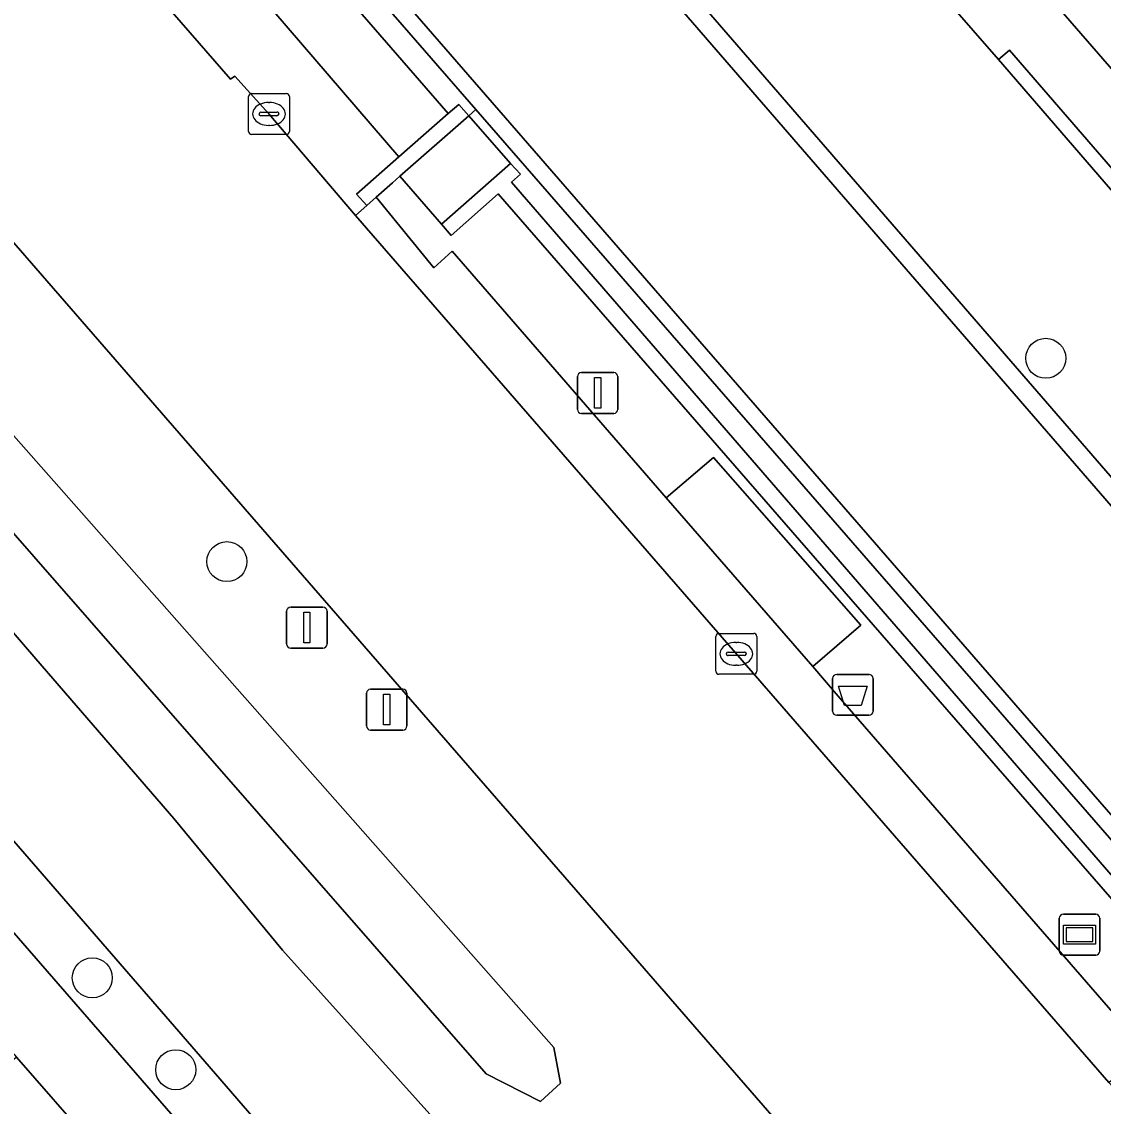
# Model space of a CAD drawing. Extents: x 155887 to 156869, y 383880 to 384678.
# Drawn here: x 156355.47 to 156381.91, y 384206.87 to 384233.38 of the extents above; entities that cross this region are included whole.
import ezdxf

# ---------------------------------------------------------------- set-up
doc = ezdxf.new("R2010")
doc.units = 0
for name, color, linetype in [('IMGEO_Afvalbak', 7, 'Continuous'), ('IMGEO_Berm_groen', 7, 'Continuous'), ('IMGEO_Boom', 7, 'Continuous'), ('IMGEO_Erf', 7, 'Continuous'), ('IMGEO_Fietspad_gesloten', 7, 'Continuous'), ('IMGEO_Greppel_droge_sloot', 7, 'Continuous'), ('IMGEO_Kolk', 7, 'Continuous'), ('IMGEO_Lichtmast', 7, 'Continuous'), ('IMGEO_Muur', 7, 'Continuous'), ('IMGEO_OVBaan_gesloten', 7, 'Continuous'), ('IMGEO_Pand', 7, 'Continuous'), ('IMGEO_Parkeervlak_open', 7, 'Continuous'), ('IMGEO_Rijbaan_lokaal_gesloten', 7, 'Continuous'), ('IMGEO_Rijbaan_lokaal_open', 7, 'Continuous'), ('IMGEO_Verkeersbordpaal', 7, 'Continuous'), ('IMGEO_Voetpad_op_trap', 7, 'Continuous'), ('IMGEO_Voetpad_open', 7, 'Continuous'), ('IMGEO_Wegwijzer', 7, 'Continuous')]:
    doc.layers.add(name, color=color, linetype=linetype)

msp = doc.modelspace()

# ---------------------------------------------------------------- linework, layer by layer
at = {"layer": 'IMGEO_Afvalbak'}
for p, q in [((156375.394, 384217.424), (156376.184, 384217.424)), ((156376.184, 384217.424), (156375.394, 384217.424)), ((156375.294, 384216.524), (156375.294, 384217.324)), ((156375.294, 384217.324), (156375.294, 384216.524)), ((156376.284, 384217.324), (156376.284, 384216.524)), ((156376.284, 384216.524), (156376.284, 384217.324)), ((156376.184, 384216.424), (156375.394, 384216.424)), ((156375.394, 384216.424), (156376.184, 384216.424))]:
    msp.add_line(p, q, dxfattribs=at)
msp.add_lwpolyline([(156375.437, 384217.138), (156376.141, 384217.138), (156375.992, 384216.668), (156375.586, 384216.668), (156375.437, 384217.138)], dxfattribs=at)
for centre, start, end in [((156375.394, 384217.324), 90, 180), ((156375.394, 384217.324), 90, 180), ((156376.184, 384217.324), 0, 90), ((156376.184, 384217.324), 360, 90), ((156375.394, 384216.524), 180, 270), ((156375.394, 384216.524), 180, 270), ((156376.184, 384216.524), 270, 0), ((156376.184, 384216.524), 270, 0)]:
    msp.add_arc(centre, 0.1, start, end, dxfattribs=at)
at = {"layer": 'IMGEO_Berm_groen'}
for points in [[(156270.967, 384340.448), (156265.985, 384345.065), (156269.795, 384339.498), (156347.548, 384250), (156364.691, 384230.078), (156365.892, 384231.132), (156349.508, 384250)], [(156368.15, 384206.984), (156366.826, 384207.656), (156347.42, 384229.84), (156346.712, 384229.424), (156328.888, 384250), (156300.438, 384282.682), (156281.665, 384304.177), (156250.888, 384339.475), (156253.839, 384342.093), (156284.501, 384306.304), (156288.071, 384302.223), (156298.666, 384288.958), (156332.451, 384250), (156348.753, 384231.201), (156348.499, 384230.919), (156368.479, 384208.305), (156368.644, 384207.432)]]:
    msp.add_lwpolyline(points, close=True, dxfattribs=at)
for points in [[(156270.967, 384340.448), (156349.508, 384250), (156365.892, 384231.132), (156366.154, 384231.36), (156366.396, 384231.08), (156366.569, 384231.232), (156350.238, 384250), (156347.631, 384252.995), (156313.168, 384292.747)], [(156310.449, 384289.788), (156344.918, 384250), (156353.442, 384240.167), (156360.575, 384231.973), (156360.68, 384232.052), (156361.513, 384231.125), (156363.627, 384228.639), (156363.907, 384228.891), (156363.652, 384229.166), (156364.691, 384230.078), (156347.548, 384250), (156269.795, 384339.498)], [(156374.404, 384205.959), (156336.14, 384250), (156299.846, 384291.826)], [(156318.171, 384261.203), (156320.09, 384258.879), (156321.923, 384256.464), (156326.364, 384251.411), (156332.796, 384244.497), (156335.908, 384240.888), (156338.817, 384237.517), (156342.443, 384233.313), (156345.293, 384229.992), (156347.743, 384227.138), (156348.992, 384225.783), (156350.694, 384223.801), (156352.885, 384221.197), (156355.815, 384217.807), (156359.188, 384213.905), (156361.847, 384210.682), (156367.112, 384204.827)], [(156333.453, 384236.224), (156358.843, 384206.998), (156362.704, 384202.562), (156363.215, 384203.005), (156363.796, 384203.508), (156359.945, 384207.962), (156335.855, 384235.751)]]:
    msp.add_lwpolyline(points, dxfattribs=at)
at = {"layer": 'IMGEO_Boom'}
for centre in [(156380.505, 384225.152), (156360.484, 384220.181), (156357.194, 384210.007), (156359.234, 384207.76)]:
    msp.add_circle(centre, 0.489, dxfattribs=at)
at = {"layer": 'IMGEO_Erf'}
msp.add_lwpolyline([(156366.682, 384250), (156388.463, 384224.919)], dxfattribs=at)
at = {"layer": 'IMGEO_Fietspad_gesloten'}
msp.add_lwpolyline([(156335.855, 384235.751), (156359.945, 384207.962), (156363.796, 384203.508), (156369.098, 384197.376), (156371.169, 384195.025), (156371.638, 384194.467), (156374.321, 384196.835), (156367.112, 384204.827), (156361.847, 384210.682), (156359.188, 384213.905), (156355.815, 384217.807), (156352.885, 384221.197), (156350.694, 384223.801), (156348.992, 384225.783), (156347.743, 384227.138), (156345.293, 384229.992), (156342.443, 384233.313), (156338.817, 384237.517), (156335.908, 384240.888), (156332.796, 384244.497), (156326.364, 384251.411), (156321.923, 384256.464), (156320.09, 384258.879), (156318.171, 384261.203)], dxfattribs=at)
at = {"layer": 'IMGEO_Greppel_droge_sloot'}
msp.add_lwpolyline([(156368.15, 384206.984), (156368.644, 384207.432), (156368.479, 384208.305), (156348.499, 384230.919), (156348.753, 384231.201), (156332.451, 384250), (156298.666, 384288.958), (156288.071, 384302.223), (156284.501, 384306.304), (156253.839, 384342.093), (156250.888, 384339.475), (156281.665, 384304.177), (156300.438, 384282.682), (156328.888, 384250), (156346.712, 384229.424), (156347.42, 384229.84), (156366.826, 384207.656)], close=True, dxfattribs=at)
at = {"layer": 'IMGEO_Kolk'}
for p, q in [((156361.013, 384230.699), (156361.013, 384231.551)), ((156361.088, 384231.625), (156361.94, 384231.625)), ((156362.014, 384231.551), (156362.014, 384230.699)), ((156361.501, 384231.405), (156361.526, 384231.405)), ((156361.272, 384231.119), (156361.272, 384231.131)), ((156361.71, 384231.082), (156361.312, 384231.082)), ((156361.315, 384231.168), (156361.713, 384231.168)), ((156361.756, 384231.131), (156361.756, 384231.119)), ((156361.524, 384230.845), (156361.499, 384230.845)), ((156361.94, 384230.625), (156361.088, 384230.625)), ((156372.438, 384217.501), (156372.438, 384218.353)), ((156372.513, 384218.427), (156373.365, 384218.427)), ((156372.926, 384218.207), (156372.951, 384218.207)), ((156373.439, 384218.353), (156373.439, 384217.501)), ((156372.697, 384217.921), (156372.697, 384217.933)), ((156372.74, 384217.97), (156373.138, 384217.97)), ((156373.181, 384217.933), (156373.181, 384217.921)), ((156373.135, 384217.884), (156372.737, 384217.884)), ((156373.365, 384217.427), (156372.513, 384217.427)), ((156372.949, 384217.647), (156372.924, 384217.647))]:
    msp.add_line(p, q, dxfattribs=at)
for points in [[(156361.013, 384230.699), (156361.013, 384231.551)], [(156361.088, 384231.625), (156361.94, 384231.625)], [(156362.014, 384231.551), (156362.014, 384230.699)], [(156361.94, 384230.625), (156361.088, 384230.625)], [(156372.438, 384217.501), (156372.438, 384218.353)], [(156372.513, 384218.427), (156373.365, 384218.427)], [(156373.439, 384218.353), (156373.439, 384217.501)], [(156373.365, 384217.427), (156372.513, 384217.427)]]:
    msp.add_lwpolyline(points, dxfattribs=at)
for centre, radius, start, end in [((156361.09, 384231.549), 0.0765, 91.552, 178.448), ((156361.09, 384231.549), 0.0765, 91.552, 178.448), ((156361.938, 384231.549), 0.0765, 1.552, 88.448), ((156361.938, 384231.549), 0.0765, 1.552, 88.448), ((156361.312, 384231.128), 0.0403, 85.8775, 175.7526), ((156361.309, 384231.118), 0.0366, 178.938, 274.7102), ((156361.713, 384231.125), 0.043, 264.8664, 352.4533), ((156361.717, 384231.13), 0.0386, 1.7309, 96.639), ((156361.09, 384230.701), 0.0765, 181.552, 268.448), ((156361.09, 384230.701), 0.0765, 181.552, 268.448), ((156361.938, 384230.701), 0.0765, 271.552, 358.448), ((156361.938, 384230.701), 0.0765, 271.552, 358.448), ((156372.515, 384218.351), 0.0765, 91.552, 178.448), ((156372.515, 384218.351), 0.0765, 91.552, 178.448), ((156373.363, 384218.351), 0.0765, 1.552, 88.448), ((156373.363, 384218.351), 0.0765, 1.552, 88.448), ((156372.737, 384217.93), 0.0403, 85.8775, 175.7526), ((156373.142, 384217.932), 0.0386, 1.7309, 96.639), ((156372.734, 384217.92), 0.0366, 178.938, 274.7102), ((156373.138, 384217.927), 0.043, 264.8664, 352.4533), ((156372.515, 384217.503), 0.0765, 181.552, 268.448), ((156372.515, 384217.503), 0.0765, 181.552, 268.448), ((156373.363, 384217.503), 0.0765, 271.552, 358.448), ((156373.363, 384217.503), 0.0765, 271.552, 358.448)]:
    msp.add_arc(centre, radius, start, end, dxfattribs=at)
for centre, major_axis, ratio, start_param, end_param in [((156361.5, 384231.125), (-0.387, 0.002), 0.722429, 4.712389, 7.853982), ((156361.525, 384231.125), (-0.39, 0.002), 0.717154, 1.570796, 4.712389), ((156372.925, 384217.927), (-0.387, 0.002), 0.722429, 4.712389, 7.853982), ((156372.95, 384217.927), (-0.39, 0.002), 0.717154, 1.570796, 4.712389)]:
    msp.add_ellipse(centre, major_axis=major_axis, ratio=ratio, start_param=start_param, end_param=end_param, dxfattribs=at)
at = {"layer": 'IMGEO_Lichtmast'}
for p, q in [((156369.053, 384223.904), (156369.053, 384224.704)), ((156369.053, 384224.704), (156369.053, 384223.904)), ((156369.153, 384224.804), (156369.943, 384224.804)), ((156369.943, 384224.804), (156369.153, 384224.804)), ((156370.043, 384224.704), (156370.043, 384223.904)), ((156370.043, 384223.904), (156370.043, 384224.704)), ((156369.943, 384223.804), (156369.153, 384223.804)), ((156369.153, 384223.804), (156369.943, 384223.804)), ((156363.897, 384216.164), (156363.897, 384216.964)), ((156363.897, 384216.964), (156363.897, 384216.164)), ((156363.997, 384217.064), (156364.787, 384217.064)), ((156364.787, 384217.064), (156363.997, 384217.064)), ((156364.887, 384216.964), (156364.887, 384216.164)), ((156364.887, 384216.164), (156364.887, 384216.964)), ((156364.787, 384216.064), (156363.997, 384216.064)), ((156363.997, 384216.064), (156364.787, 384216.064))]:
    msp.add_line(p, q, dxfattribs=at)
for points in [[(156369.473, 384224.679), (156369.623, 384224.679), (156369.623, 384223.929), (156369.473, 384223.929), (156369.473, 384224.679)], [(156364.317, 384216.939), (156364.467, 384216.939), (156364.467, 384216.189), (156364.317, 384216.189), (156364.317, 384216.939)]]:
    msp.add_lwpolyline(points, dxfattribs=at)
for centre, start, end in [((156369.153, 384224.704), 90, 180), ((156369.153, 384224.704), 90, 180), ((156369.943, 384224.704), 0, 90), ((156369.943, 384224.704), 360, 90), ((156369.153, 384223.904), 180, 270), ((156369.153, 384223.904), 180, 270), ((156369.943, 384223.904), 270, 0), ((156369.943, 384223.904), 270, 0), ((156363.997, 384216.964), 90, 180), ((156363.997, 384216.964), 90, 180), ((156364.787, 384216.964), 0, 90), ((156364.787, 384216.964), 360, 90), ((156363.997, 384216.164), 180, 270), ((156363.997, 384216.164), 180, 270), ((156364.787, 384216.164), 270, 0), ((156364.787, 384216.164), 270, 0)]:
    msp.add_arc(centre, 0.1, start, end, dxfattribs=at)
at = {"layer": 'IMGEO_Muur'}
for points in [[(156387.06, 384221.492), (156388.329, 384222.618), (156379.622, 384232.685), (156379.347, 384232.453), (156387.816, 384222.652), (156386.602, 384221.602), (156386.854, 384221.341)], [(156366.396, 384231.08), (156366.154, 384231.36), (156365.892, 384231.132), (156364.691, 384230.078), (156363.652, 384229.166), (156363.907, 384228.891), (156364.13, 384229.087), (156364.536, 384229.445), (156364.712, 384229.6)], [(156367.417, 384229.916), (156365.729, 384228.428), (156365.966, 384228.155), (156367.118, 384229.17), (156385.673, 384207.851), (156385.938, 384208.097), (156367.445, 384229.454), (156367.661, 384229.654)]]:
    msp.add_lwpolyline(points, close=True, dxfattribs=at)
at = {"layer": 'IMGEO_OVBaan_gesloten'}
msp.add_lwpolyline([(156299.846, 384291.826), (156336.14, 384250), (156374.404, 384205.959), (156378.343, 384201.4), (156379.419, 384200.209), (156379.888, 384199.654), (156382.519, 384196.58), (156387.576, 384200.899), (156386.228, 384202.442), (156385.422, 384203.36), (156384.391, 384204.534), (156383.483, 384205.568), (156383.21, 384205.896), (156383.334, 384206.002), (156382.888, 384206.548), (156382.047, 384207.451), (156363.627, 384228.639), (156361.513, 384231.125), (156360.68, 384232.052), (156360.575, 384231.973), (156353.442, 384240.167), (156344.918, 384250), (156310.449, 384289.788)], dxfattribs=at)
at = {"layer": 'IMGEO_Pand'}
msp.add_lwpolyline([(156355.343, 384208.07), (156347.575, 384201.293), (156348.85, 384199.824), (156348.322, 384199.368), (156348.584, 384199.067), (156351.86, 384195.29), (156352.124, 384195.519), (156353.172, 384194.311), (156356.497, 384197.201), (156355.426, 384198.423), (156359.134, 384201.624), (156356.156, 384205.039), (156357.194, 384205.948)], close=True, dxfattribs=at)
at = {"layer": 'IMGEO_Parkeervlak_open'}
msp.add_lwpolyline([(156388.066, 384220.355), (156387.06, 384221.492), (156386.854, 384221.341), (156386.602, 384221.602), (156387.816, 384222.652), (156379.347, 384232.453), (156364.03, 384250), (156358.247, 384256.625), (156356.685, 384255.261), (156357.979, 384253.64), (156356.18, 384252.16), (156356.972, 384251.265), (156358.068, 384250), (156390.526, 384212.529), (156390.747, 384212.292), (156390.873, 384212.147), (156394.323, 384215.145), (156389.3, 384220.913), (156388.094, 384219.883), (156387.846, 384220.167)], close=True, dxfattribs=at)
at = {"layer": 'IMGEO_Rijbaan_lokaal_gesloten'}
msp.add_lwpolyline([(156313.464, 384293.017), (156347.958, 384253.282), (156350.811, 384250), (156386.636, 384208.775), (156386.787, 384208.599), (156386.855, 384208.519), (156387.758, 384207.465), (156387.858, 384207.321), (156391.587, 384203.129), (156395.631, 384206.125), (156395.623, 384206.134), (156395.506, 384206.265), (156390.947, 384211.386), (156390.515, 384211.858), (156390.405, 384211.984), (156390.184, 384212.221), (156357.459, 384250), (156355.834, 384251.857), (156350.366, 384258.146), (156317.194, 384296.335)], dxfattribs=at)
at = {"layer": 'IMGEO_Rijbaan_lokaal_open'}
for points in [[(156272.151, 384339.898), (156313.168, 384292.747), (156347.631, 384252.995), (156350.238, 384250), (156366.569, 384231.232), (156386.48, 384208.352), (156386.787, 384208.599), (156386.636, 384208.775), (156350.811, 384250), (156347.958, 384253.282), (156313.464, 384293.017), (156272.441, 384340.175), (156271.109, 384341.853), (156269.835, 384343.577), (156268.621, 384345.343), (156264.92, 384350.887), (156264.101, 384351.847)], [(156317.194, 384296.335), (156350.366, 384258.146), (156355.834, 384251.857), (156357.459, 384250), (156390.184, 384212.221), (156390.405, 384211.984), (156390.515, 384211.858), (156390.873, 384212.147), (156390.747, 384212.292), (156390.526, 384212.529), (156358.068, 384250), (156356.972, 384251.265), (156356.18, 384252.16), (156350.713, 384258.448), (156317.542, 384296.636)]]:
    msp.add_lwpolyline(points, dxfattribs=at)
at = {"layer": 'IMGEO_Verkeersbordpaal'}
for p, q in [((156362.044, 384219.068), (156362.834, 384219.068)), ((156362.834, 384219.068), (156362.044, 384219.068)), ((156361.944, 384218.168), (156361.944, 384218.968)), ((156361.944, 384218.968), (156361.944, 384218.168)), ((156362.934, 384218.968), (156362.934, 384218.168)), ((156362.934, 384218.168), (156362.934, 384218.968)), ((156362.834, 384218.068), (156362.044, 384218.068)), ((156362.044, 384218.068), (156362.834, 384218.068))]:
    msp.add_line(p, q, dxfattribs=at)
msp.add_lwpolyline([(156362.364, 384218.943), (156362.514, 384218.943), (156362.514, 384218.193), (156362.364, 384218.193), (156362.364, 384218.943)], dxfattribs=at)
for centre, start, end in [((156362.044, 384218.968), 90, 180), ((156362.044, 384218.968), 90, 180), ((156362.834, 384218.968), 0, 90), ((156362.834, 384218.968), 360, 90), ((156362.044, 384218.168), 180, 270), ((156362.044, 384218.168), 180, 270), ((156362.834, 384218.168), 270, 0), ((156362.834, 384218.168), 270, 0)]:
    msp.add_arc(centre, 0.1, start, end, dxfattribs=at)
at = {"layer": 'IMGEO_Voetpad_op_trap'}
msp.add_lwpolyline([(156367.417, 384229.916), (156366.396, 384231.08), (156364.712, 384229.6), (156365.729, 384228.428)], close=True, dxfattribs=at)
at = {"layer": 'IMGEO_Voetpad_open'}
for points in [[(156371.638, 384194.467), (156371.169, 384195.025), (156370.114, 384194.106), (156364.039, 384201.029), (156362.704, 384202.562), (156358.843, 384206.998), (156333.453, 384236.224), (156330.765, 384239.365), (156321.523, 384250), (156295.435, 384280.018)], [(156318.88, 384250), (156326.424, 384241.306), (156329.317, 384237.972), (156331.622, 384235.315), (156331.928, 384234.965), (156334.947, 384231.513), (156335.922, 384230.405), (156336.978, 384229.208), (156339.942, 384225.767), (156341.856, 384223.579), (156343.716, 384221.453), (156346.679, 384218.03), (156350.442, 384213.689), (156353.425, 384210.269), (156355.343, 384208.07), (156357.194, 384205.948), (156360.141, 384202.492), (156361.225, 384201.247), (156361.631, 384200.724), (156369.178, 384192.157), (156369.476, 384191.797), (156370.363, 384190.785), (156371.486, 384191.839)], [(156386.48, 384208.352), (156366.569, 384231.232), (156366.396, 384231.08), (156367.417, 384229.916), (156367.661, 384229.654), (156367.445, 384229.454), (156385.938, 384208.097)], [(156385.673, 384207.851), (156367.118, 384229.17), (156365.966, 384228.155), (156365.729, 384228.428), (156364.712, 384229.6), (156364.536, 384229.445), (156364.13, 384229.087), (156365.545, 384227.364), (156365.991, 384227.768), (156370.692, 384222.354), (156371.226, 384221.738), (156372.379, 384222.728), (156375.986, 384218.627), (156374.806, 384217.615), (156375.433, 384216.893), (156382.955, 384208.229)]]:
    msp.add_lwpolyline(points, dxfattribs=at)
for points in [[(156359.778, 384257.949), (156358.247, 384256.625), (156364.03, 384250), (156379.347, 384232.453), (156379.622, 384232.685), (156388.329, 384222.618), (156389.327, 384221.455), (156393.647, 384216.495), (156394.794, 384217.525), (156390.52, 384222.468), (156389.114, 384224.168), (156388.463, 384224.919), (156366.682, 384250)], [(156365.991, 384227.768), (156365.545, 384227.364), (156364.13, 384229.087), (156363.907, 384228.891), (156363.627, 384228.639), (156382.047, 384207.451), (156382.955, 384208.229), (156375.433, 384216.893), (156374.806, 384217.615), (156371.226, 384221.738), (156370.692, 384222.354)], [(156372.379, 384222.728), (156371.226, 384221.738), (156374.806, 384217.615), (156375.986, 384218.627)]]:
    msp.add_lwpolyline(points, close=True, dxfattribs=at)
at = {"layer": 'IMGEO_Wegwijzer'}
for p, q in [((156380.835, 384210.662), (156380.835, 384211.462)), ((156380.835, 384211.462), (156380.835, 384210.662)), ((156380.935, 384211.562), (156381.725, 384211.562)), ((156381.725, 384211.562), (156380.935, 384211.562)), ((156381.825, 384211.462), (156381.825, 384210.662)), ((156381.825, 384210.662), (156381.825, 384211.462)), ((156381.725, 384210.562), (156380.935, 384210.562)), ((156380.935, 384210.562), (156381.725, 384210.562))]:
    msp.add_line(p, q, dxfattribs=at)
for points in [[(156380.936, 384211.294), (156381.724, 384211.294), (156381.724, 384210.83), (156380.936, 384210.83), (156380.936, 384211.294)], [(156381.001, 384211.229), (156381.001, 384210.895), (156381.659, 384210.895), (156381.659, 384211.229), (156381.001, 384211.229)]]:
    msp.add_lwpolyline(points, dxfattribs=at)
for centre, start, end in [((156380.935, 384211.462), 90, 180), ((156380.935, 384211.462), 90, 180), ((156381.725, 384211.462), 0, 90), ((156381.725, 384211.462), 360, 90), ((156380.935, 384210.662), 180, 270), ((156380.935, 384210.662), 180, 270), ((156381.725, 384210.662), 270, 0), ((156381.725, 384210.662), 270, 0)]:
    msp.add_arc(centre, 0.1, start, end, dxfattribs=at)

doc.saveas('drawing.dxf')
